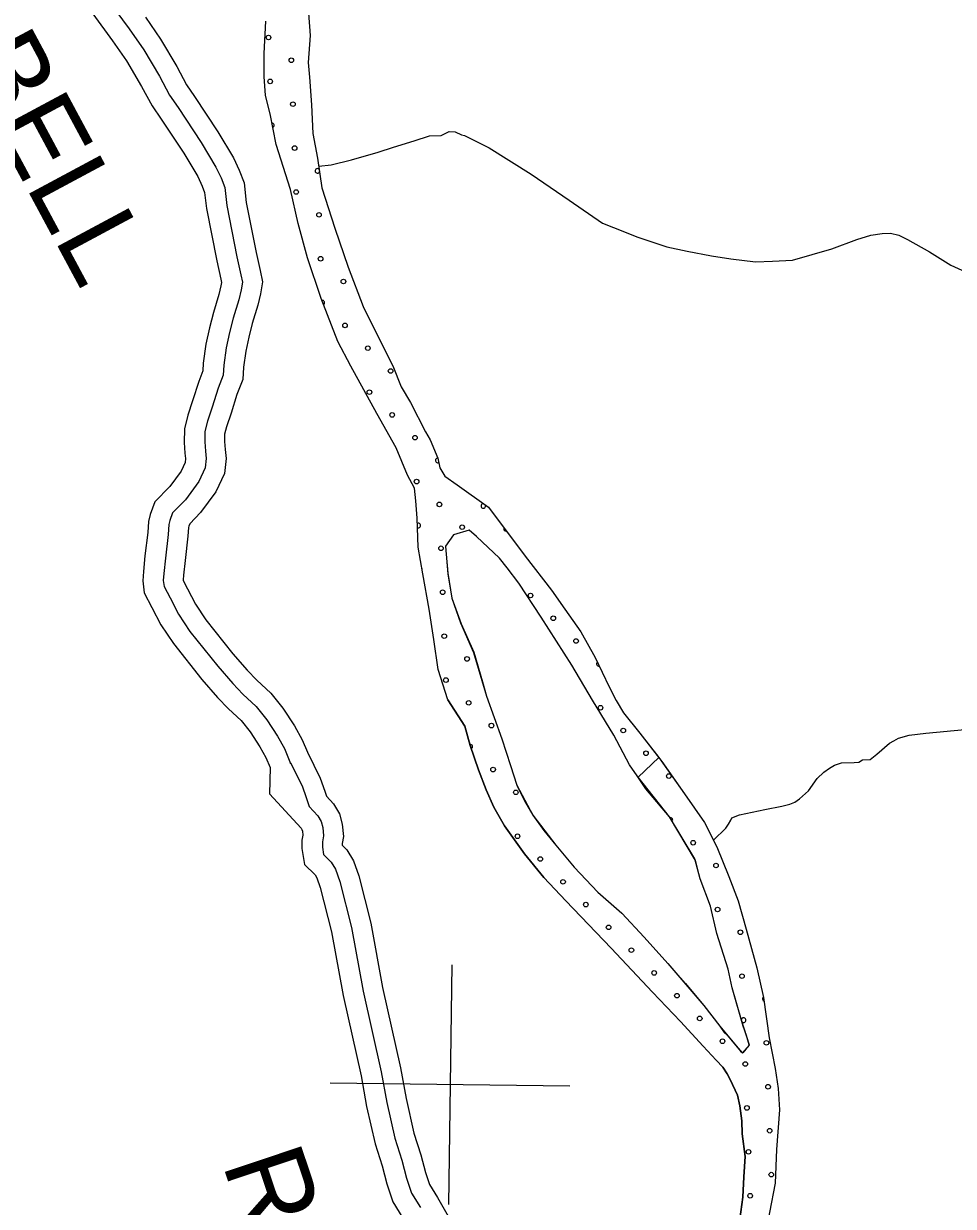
# Model space of a CAD drawing. Extents: x 1551132 to 1791609, y 378168 to 563823.
# Drawn here: x 1595259 to 1599525, y 487154 to 492582 of the extents above; entities that cross this region are included whole.
import ezdxf

# ---------------------------------------------------------------- set-up
doc = ezdxf.new("R2010")
doc.units = 0
for name, color, linetype in [('DESIGN - ROW - Right-of-Way and Easement Labels', 7, 'Continuous'), ('DESIGN - SCRATCH - User 1', 7, 'Continuous'), ('DESIGN - TRAFFIC CONTROL PERMANENT - Pavement Marking Text', 7, 'Continuous'), ('DESIGN - TRANSPORTATION - Edge of Traveled Way', 7, 'Continuous'), ('DESIGN - TRANSPORTATION - Text', 7, 'Continuous'), ('SURVEY - DRAINAGE - Bridge Hydraulic Data - Points - Locators', 7, 'Continuous'), ('SURVEY - PROPERTY - Owners', 7, 'Continuous')]:
    doc.layers.add(name, color=color, linetype=linetype)

msp = doc.modelspace()

# ---------------------------------------------------------------- linework, layer by layer
at = {"layer": 'DESIGN - SCRATCH - User 1'}
for points in [[(1597205.453, 489478.486), (1597161.737, 489617.248), (1597141.98, 489755.618), (1597120.222, 489894.022), (1597090.864, 490056.559), (1597068.857, 490178.962), (1597065.015, 490313.082), (1597058.274, 490391.218), (1597053.215, 490449.328), (1597020.225, 490509.879), (1596968.293, 490634.766), (1596878.92, 490792.261), (1596760.564, 491010.25), (1596700.449, 491123.253), (1596623.701, 491320.567), (1596560.778, 491507.655), (1596519.345, 491664.384), (1596483.896, 491821.013), (1596417.306, 492028.168), (1596389.591, 492168.672), (1596368.966, 492253.032), (1596362.358, 492339.176), (1596362.058, 492445.229), (1596370.425, 492593.149)], [(1596566.778, 492630.026), (1596573.136, 492527.881), (1596565.153, 492403.953), (1596570.053, 492335.851), (1596580.019, 492209.64), (1596585.894, 492077.486), (1596608.06, 491965.083), (1596627.851, 491828.713), (1596686.817, 491643.692), (1596747.865, 491464.637), (1596816.88, 491283.457), (1596894.261, 491126.153), (1596952.352, 491011.175), (1596990.751, 490914.523), (1597033.566, 490843.805), (1597103.314, 490708.634), (1597124.706, 490672.275), (1597159.305, 490587.681), (1597168.588, 490543.522), (1597191.946, 490505.129), (1597247.944, 490464.745)], [(1597247.944, 490464.745), (1597391.407, 490362.359), (1597560.72, 490137.787), (1597680.859, 489981.974), (1597741.816, 489895.039), (1597816.555, 489789.894), (1597881.145, 489672.85), (1597945.519, 489537.78), (1597978.768, 489475.236), (1598012.092, 489418.71), (1598086.974, 489325.583), (1598173.297, 489214.296), (1598078.874, 489122.927)], [(1598078.874, 489122.927), (1598074.574, 489129.344), (1598039.183, 489179.895), (1597966.835, 489317.074), (1597868.746, 489476.62), (1597774.69, 489638.115), (1597633.326, 489858.321), (1597531.196, 490013.908), (1597478.039, 490084.718), (1597442.573, 490129.253), (1597337.75, 490228.764), (1597304.093, 490257.24), (1597231.928, 490235.106)], [(1597195.045, 490182.946), (1597205.47, 490059.384), (1597223.911, 489945.456), (1597266.418, 489827.12), (1597324.159, 489697.133), (1597364.266, 489561.147), (1597383.474, 489494.62)], [(1598545.887, 487095.392), (1598559.111, 487195.428), (1598564.261, 487289.547), (1598569.395, 487381.674), (1598556.662, 487486.035), (1598555.395, 487546.17), (1598546.229, 487614.422), (1598534.837, 487664.665), (1598501.688, 487735.225), (1598488.005, 487761.442), (1598468.364, 487791.751), (1598436.756, 487824.211), (1598377.524, 487889.087), (1598272.877, 488002.615), (1598144.472, 488136.493), (1597954.876, 488339.274), (1597747.456, 488556.296), (1597646.742, 488663.773), (1597558.019, 488771.101), (1597465.571, 488900.513), (1597416.589, 488985.298), (1597381.557, 489065.892), (1597346.658, 489156.511), (1597308.017, 489269.222), (1597283.093, 489357.708), (1597205.453, 489478.486)], [(1597453.114, 489299.356), (1597493.629, 489176.603), (1597522.537, 489086.059), (1597594.885, 488948.881), (1597701.241, 488811.277), (1597786.03, 488710.016), (1597894.678, 488596.43), (1598003.525, 488498.869), (1598106.223, 488389.367), (1598214.778, 488267.764), (1598380.483, 488075.309), (1598453.348, 487980.206), (1598453.348, 487980.206), (1598474.164, 487951.647), (1598486.997, 487938.805), (1598547.945, 487866.595), (1598557.562, 487858.57), (1598563.987, 487862.187), (1598569.595, 487868.603), (1598573.603, 487874.22), (1598579.22, 487881.437), (1598583.228, 487885.454), (1598586.436, 487890.271), (1598588.844, 487894.279), (1598576.011, 487938.405), (1598561.578, 487980.131), (1598511.021, 488155.827), (1598491.772, 488242.48), (1598491.772, 488242.48), (1598440.448, 488406.159), (1598411.582, 488531.329), (1598363.467, 488656.49), (1598338.626, 488748.784), (1598222.329, 488941.123), (1598078.874, 489122.927)], [(1598078.874, 489122.927), (1598173.297, 489214.296), (1598291.635, 489046.467), (1598384.067, 488915.047), (1598440.723, 488804.119), (1598495.072, 488667.166), (1598537.738, 488556.413), (1598574.153, 488425.693), (1598624.002, 488248.713), (1598654.343, 488112.06), (1598680.101, 487927.372), (1598708.392, 487786.735), (1598721.266, 487694.391), (1598728.066, 487596.113), (1598713.833, 487413.925), (1598707.95, 487259.696), (1598682.308, 487125.743), (1598662.917, 487017.415), (1598511.212, 486983.555)]]:
    msp.add_lwpolyline(points, dxfattribs=at)
at = {"layer": 'DESIGN - TRAFFIC CONTROL PERMANENT - Pavement Marking Text'}
for centre in [(1596382.692, 492518.678), (1596382.692, 492518.678), (1596487.23, 492414.139), (1596487.23, 492414.139), (1596390.159, 492317.067), (1596390.159, 492317.067), (1596494.698, 492212.529), (1596494.698, 492212.529), (1596502.165, 492010.918), (1596502.165, 492010.918), (1596509.632, 491809.308), (1596509.632, 491809.308), (1596614.17, 491704.77), (1596614.17, 491704.77), (1596621.637, 491503.159), (1596621.637, 491503.159), (1596726.176, 491398.621), (1596726.176, 491398.621), (1596733.643, 491197.01), (1596733.643, 491197.01), (1596838.182, 491092.472), (1596838.182, 491092.472), (1596942.72, 490987.933), (1596942.72, 490987.933), (1596845.649, 490890.861), (1596845.649, 490890.861), (1596950.187, 490786.323), (1596950.187, 490786.323), (1597054.726, 490681.784), (1597054.726, 490681.784), (1597062.193, 490480.174), (1597062.193, 490480.174), (1597166.732, 490375.635), (1597166.732, 490375.635), (1597271.27, 490271.096), (1597271.27, 490271.096), (1597174.199, 490174.025), (1597174.199, 490174.025), (1597181.666, 489972.414), (1597181.666, 489972.414), (1597584.886, 489957.48), (1597584.886, 489957.48), (1597689.425, 489852.942), (1597689.425, 489852.942), (1597189.133, 489770.804), (1597189.133, 489770.804), (1597793.964, 489748.403), (1597793.964, 489748.403), (1597293.672, 489666.266), (1597293.672, 489666.266), (1597196.6, 489569.194), (1597196.6, 489569.194), (1597301.139, 489464.655), (1597301.139, 489464.655), (1597905.97, 489442.254), (1597905.97, 489442.254), (1597405.677, 489360.117), (1597405.677, 489360.117), (1598010.508, 489337.715), (1598010.508, 489337.715), (1598115.047, 489233.177), (1598115.047, 489233.177), (1597413.144, 489158.506), (1597413.144, 489158.506), (1598219.586, 489128.638), (1598219.586, 489128.638), (1597517.683, 489053.968), (1597517.683, 489053.968), (1597525.15, 488852.357), (1597525.15, 488852.357), (1598331.591, 488822.489), (1598331.591, 488822.489), (1597629.689, 488747.819), (1597629.689, 488747.819), (1598436.13, 488717.95), (1598436.13, 488717.95), (1597734.227, 488643.28), (1597734.227, 488643.28), (1597838.766, 488538.741), (1597838.766, 488538.741), (1598443.597, 488516.34), (1598443.597, 488516.34), (1597943.305, 488434.203), (1597943.305, 488434.203), (1598548.136, 488411.802), (1598548.136, 488411.802), (1598047.843, 488329.664), (1598047.843, 488329.664), (1598152.382, 488225.125), (1598152.382, 488225.125), (1598555.603, 488210.191), (1598555.603, 488210.191), (1598256.921, 488120.587), (1598256.921, 488120.587), (1598361.459, 488016.048), (1598361.459, 488016.048), (1598465.998, 487911.509), (1598465.998, 487911.509), (1598667.608, 487904.042), (1598667.608, 487904.042), (1598570.537, 487806.971), (1598570.537, 487806.971), (1598675.075, 487702.432), (1598675.075, 487702.432), (1598578.004, 487605.36), (1598578.004, 487605.36), (1598682.542, 487500.822), (1598682.542, 487500.822), (1598585.471, 487403.75), (1598585.471, 487403.75), (1598690.01, 487299.211), (1598690.01, 487299.211), (1598592.938, 487202.14), (1598592.938, 487202.14)]:
    msp.add_circle(centre, 10.56, dxfattribs=at)
for centre, start, end in [((1596397.626, 492115.457), 294.380847, 87.936311), ((1596606.703, 491906.38), 30.506524, 346.008529), ((1596629.104, 491301.549), 301.389655, 101.118811), ((1597159.265, 490577.245), 90.057722, 293.819827), ((1597368.342, 490368.168), 89.295797, 19.675178), ((1597069.66, 490278.563), 251.391426, 111.890265), ((1597472.881, 490263.629), 159.165982, 274.861957), ((1597077.127, 490076.953), 350.002551, 30.382236), ((1597898.502, 489643.864), 133.112712, 277.851975), ((1597308.606, 489263.045), 296.795464, 99.707989), ((1598227.053, 488927.028), 319.08901, 103.229162), ((1598660.141, 488105.653), 126.379117, 250.551911), ((1598563.07, 488008.581), 224.318484, 167.788149)]:
    msp.add_arc(centre, 10.56, start, end, dxfattribs=at)
at = {"layer": 'DESIGN - TRANSPORTATION - Edge of Traveled Way'}
for points in [[(1597205.453, 489478.486), (1597161.737, 489617.248), (1597141.98, 489755.618), (1597120.222, 489894.022), (1597090.864, 490056.559), (1597068.857, 490178.962), (1597065.015, 490313.082), (1597058.274, 490391.218), (1597053.215, 490449.328), (1597020.225, 490509.879), (1596968.293, 490634.766), (1596878.92, 490792.261), (1596760.564, 491010.25), (1596700.449, 491123.253), (1596623.701, 491320.567), (1596560.778, 491507.655), (1596519.345, 491664.384), (1596483.896, 491821.013), (1596417.306, 492028.168), (1596389.591, 492168.672), (1596368.966, 492253.032), (1596362.358, 492339.176), (1596362.058, 492445.229), (1596370.425, 492593.149)], [(1596566.778, 492630.026), (1596573.136, 492527.881), (1596565.153, 492403.953), (1596570.053, 492335.851), (1596580.019, 492209.64), (1596585.894, 492077.486), (1596608.06, 491965.083), (1596627.851, 491828.713), (1596686.817, 491643.692), (1596747.865, 491464.637), (1596816.88, 491283.457), (1596894.261, 491126.153), (1596952.352, 491011.175), (1596990.751, 490914.523), (1597033.566, 490843.805), (1597103.314, 490708.634), (1597124.706, 490672.275), (1597159.305, 490587.681), (1597168.588, 490543.522), (1597191.946, 490505.129), (1597247.944, 490464.745)], [(1597247.944, 490464.745), (1597391.407, 490362.359), (1597560.72, 490137.787), (1597680.859, 489981.974), (1597741.816, 489895.039), (1597816.555, 489789.894), (1597881.145, 489672.85), (1597945.519, 489537.78), (1597978.768, 489475.236), (1598012.092, 489418.71), (1598086.974, 489325.583), (1598187.43, 489196.071), (1598291.635, 489046.467), (1598384.067, 488915.047), (1598440.723, 488804.119), (1598495.072, 488667.166), (1598537.738, 488556.413), (1598574.153, 488425.693), (1598624.002, 488248.713), (1598654.343, 488112.06), (1598680.101, 487927.372), (1598708.392, 487786.735), (1598721.266, 487694.391), (1598728.066, 487596.113), (1598713.833, 487413.925), (1598707.95, 487259.696), (1598682.308, 487125.743)], [(1597304.093, 490257.24), (1597231.128, 490235.489), (1597195.445, 490184.371), (1597205.862, 490055.651), (1597224.069, 489945.315), (1597263.618, 489831.853)], [(1598557.787, 487857.003), (1598589.611, 487893.446), (1598552.72, 488008.199), (1598511.021, 488155.827), (1598491.772, 488242.48), (1598440.448, 488406.159), (1598411.582, 488531.329), (1598363.467, 488656.49), (1598341.926, 488741.226), (1598222.329, 488941.123), (1598113.873, 489070.743), (1598074.574, 489129.344), (1598039.183, 489179.895), (1597966.835, 489317.074), (1597868.746, 489476.62), (1597774.69, 489638.115), (1597633.326, 489858.321), (1597531.196, 490013.908), (1597478.039, 490084.718), (1597442.573, 490129.253), (1597337.75, 490228.764), (1597304.093, 490257.24), (1597298.26, 490256.456)], [(1597263.618, 489831.853), (1597323.917, 489695.758), (1597383.474, 489494.62), (1597453.114, 489299.356), (1597493.629, 489176.603), (1597522.537, 489086.059), (1597557.686, 489015.482), (1597594.885, 488948.881), (1597646.034, 488878.104), (1597701.241, 488811.277), (1597786.03, 488710.016), (1597894.678, 488596.43), (1598003.525, 488498.869), (1598106.223, 488389.367), (1598214.778, 488267.764), (1598295.685, 488176.57), (1598380.483, 488075.309), (1598453.348, 487980.206), (1598528.279, 487891.096), (1598557.787, 487857.003)], [(1597205.453, 489478.486), (1597283.093, 489357.708), (1597308.017, 489269.222), (1597346.658, 489156.511), (1597381.557, 489065.892), (1597416.589, 488985.298), (1597465.571, 488900.513), (1597558.019, 488771.101), (1597646.742, 488663.773), (1597747.456, 488556.296), (1597954.876, 488339.274), (1598144.472, 488136.493), (1598272.877, 488002.615), (1598377.524, 487889.087), (1598436.756, 487824.211), (1598468.364, 487791.751), (1598488.005, 487761.442), (1598501.688, 487735.225), (1598534.837, 487664.665), (1598546.229, 487614.422), (1598555.395, 487546.17), (1598556.662, 487486.035), (1598569.395, 487381.674), (1598564.261, 487289.547), (1598559.111, 487195.428), (1598545.887, 487095.392)]]:
    msp.add_lwpolyline(points, dxfattribs=at)
at = {"layer": 'DESIGN - TRANSPORTATION - Text'}
for points in [[(1596613.535, 491927.341), (1596669.492, 491934.091), (1596763.74, 491956.592), (1596886.17, 491992.643), (1596956.46, 492015.527), (1597050.8, 492044.027), (1597121.082, 492066.911), (1597175.039, 492068.045), (1597211.304, 492087.47), (1597239.237, 492085.028), (1597268.478, 492072.037)], [(1597268.478, 492072.037), (1597282.219, 492069.128), (1597395.558, 492011.593), (1597588.145, 491890.94), (1597762.758, 491772.521), (1597915.521, 491666.401), (1597965.278, 491645.734), (1598076.792, 491602.25), (1598210.297, 491558.49), (1598304.07, 491537.282), (1598415.851, 491515.839), (1598503.724, 491502.714), (1598617.596, 491489.256), (1598695.661, 491492.289), (1598787.75, 491497.148), (1598968.446, 491548.991), (1599083.01, 491591.642), (1599147.267, 491610.876), (1599199.374, 491618.234), (1599237.406, 491619.759), (1599275.314, 491611.268), (1599315.08, 491590.734), (1599416.436, 491535.357), (1599513.717, 491474.014), (1599611.198, 491428.705)], [(1598424.891, 488835.112), (1598481.789, 488889.771), (1598494.014, 488907.655), (1598504.23, 488925.564), (1598508.38, 488937.539), (1598544.563, 488951.115), (1598660.902, 488975.707), (1598739.108, 488990.758), (1598775.241, 489000.325), (1598797.34, 489008.058), (1598819.54, 489023.817), (1598860.014, 489061.385), (1598900.713, 489116.986), (1598931.079, 489146.662), (1598957.303, 489164.371), (1598979.486, 489178.121), (1599011.635, 489189.738), (1599069.676, 489191.021), (1599091.7, 489192.746), (1599107.825, 489202.563), (1599143.857, 489204.113), (1599174.181, 489229.789), (1599232.805, 489279.149), (1599252.955, 489290.924), (1599273.104, 489302.691), (1599323.286, 489316.091), (1599399.426, 489325.158), (1599577.705, 489342.967)]]:
    msp.add_lwpolyline(points, dxfattribs=at)
at = {"layer": 'SURVEY - DRAINAGE - Bridge Hydraulic Data - Points - Locators'}
for p, q in [((1597223.293, 488262.288), (1597208.768, 487162.359)), ((1597765.972, 487705.065), (1596666.09, 487719.582))]:
    msp.add_line(p, q, dxfattribs=at)
at = {"layer": 'SURVEY - PROPERTY - Owners'}
for points in [[(1595651.8, 492682.285), (1595743.781, 492558.756), (1595810.204, 492461.646), (1595882.236, 492340.434), (1595928.835, 492253.649), (1595967.909, 492196.997), (1596073.306, 492037.235), (1596141.471, 491924.082), (1596164.662, 491873.689), (1596181.945, 491829.38), (1596190.645, 491747.186), (1596236.91, 491512.296), (1596255.593, 491429.944), (1596262.56, 491396.118), (1596256.493, 491359.884), (1596245.777, 491314.016), (1596220.477, 491230.356), (1596203.461, 491164.571), (1596188.37, 491094.761), (1596177.12, 491014.875), (1596174.395, 490968.882), (1596151.479, 490909.197), (1596124.121, 490821.562), (1596103.13, 490757.852), (1596090.388, 490710.017), (1596089.63, 490661.991), (1596092.963, 490619.906), (1596096.43, 490585.831), (1596091.913, 490542.629), (1596062.789, 490480.278), (1596001.532, 490397.176), (1595942.617, 490336.057), (1595930.092, 490302.231), (1595925.492, 490283.056), (1595922.675, 490237.913), (1595909.367, 490128.427), (1595902.276, 490058.492), (1595899.776, 490026.508), (1595903.326, 489998.432), (1595930.475, 489945.964), (1595969.274, 489871.304), (1596021.989, 489792.427), (1596149.361, 489632.323), (1596218.06, 489553.187), (1596265.258, 489504.411), (1596326.315, 489447.418), (1596375.314, 489386.608), (1596424.096, 489311.789), (1596455.179, 489255.263), (1596484.078, 489186.77), (1596484.111, 489188.77), (1596536.418, 489083.875), (1596555.543, 489029.532), (1596568.901, 488989.298), (1596608.2, 488946.655), (1596623.775, 488920.388), (1596631.324, 488892.254), (1596634.724, 488854.169), (1596630.283, 488826.219), (1596629.908, 488802.21), (1596635.366, 488768.1), (1596670.79, 488733.525), (1596690.265, 488701.19), (1596709.364, 488644.856), (1596763.996, 488433.85), (1596817.336, 488140.801), (1596899.451, 487771.258), (1596925.217, 487630.755), (1596962.599, 487466.05), (1596994.982, 487365.473), (1597015.673, 487283.087), (1597038.572, 487214.685), (1597079.496, 487147.992)], [(1595575.81, 492626.458), (1595667.024, 492503.955), (1595730.681, 492410.886), (1595800.138, 492294.025), (1595848.245, 492204.422), (1595889.744, 492144.254), (1595993.541, 491986.917), (1596058.006, 491879.906), (1596077.839, 491836.813), (1596089.506, 491806.887), (1596097.322, 491733.085), (1596144.663, 491492.746), (1596163.429, 491410.002), (1596166.662, 491394.335), (1596163.995, 491378.418), (1596154.646, 491338.417), (1596129.671, 491255.823), (1596111.705, 491186.346), (1596095.48, 491111.319), (1596083.222, 491024.25), (1596081.13, 490989.041), (1596062.372, 490940.181), (1596034.34, 490850.371), (1596012.724, 490784.761), (1595996.291, 490723.092), (1595995.282, 490659.007), (1595999.049, 490611.415), (1596001.64, 490585.964), (1595999.782, 490568.188), (1595981.332, 490528.679), (1595929.325, 490458.136), (1595861.043, 490387.3), (1595839.719, 490329.699), (1595831.894, 490297.098), (1595828.744, 490246.547), (1595815.653, 490138.877), (1595808.361, 490066.925), (1595805.02, 490024.241), (1595811.886, 489969.981), (1595846.769, 489902.554), (1595888.001, 489823.219), (1595945.766, 489736.783), (1596076.838, 489572.029), (1596148.528, 489489.444), (1596199.168, 489437.118), (1596257.092, 489383.05), (1596298.924, 489331.132), (1596343.181, 489263.255), (1596370.206, 489214.104), (1596389.472, 489168.444), (1596387.447, 489047.058), (1596532.152, 488890.037), (1596536.068, 488883.437), (1596538.135, 488875.72), (1596539.768, 488857.428), (1596536.11, 488834.394), (1596535.502, 488795.443), (1596547.193, 488722.408), (1596596.267, 488674.498), (1596604.242, 488661.264), (1596618.958, 488617.863), (1596671.848, 488413.558), (1596724.897, 488122.125), (1596807.028, 487752.516), (1596832.827, 487611.804), (1596871.568, 487441.116), (1596904.284, 487339.514), (1596925.108, 487256.595), (1596952.574, 487174.543), (1596998.398, 487099.874)], [(1595817.621, 492611.475), (1595886.703, 492510.472), (1595961.217, 492385.085), (1596006.366, 492301), (1596043.107, 492247.732), (1596150.046, 492085.636), (1596221.761, 491966.583), (1596248.185, 491909.165), (1596270.868, 491851.022), (1596280.418, 491760.753), (1596325.658, 491531.097), (1596344.249, 491449.128), (1596354.816, 491397.835), (1596345.474, 491342.059), (1596333.441, 491290.541), (1596307.833, 491205.855), (1596291.734, 491143.62), (1596277.726, 491078.827), (1596267.451, 491005.85), (1596264.109, 490949.49), (1596237.202, 490879.397), (1596210.494, 490793.853), (1596190.103, 490731.959), (1596180.911, 490697.442), (1596180.394, 490664.866), (1596183.303, 490628.082), (1596187.619, 490585.706), (1596180.544, 490518.046), (1596141.154, 490433.71), (1596070.989, 490338.533), (1596021.09, 490286.764), (1596017.031, 490275.806), (1596015.531, 490269.547), (1596013.04, 490229.605), (1595999.523, 490118.377), (1595992.624, 490050.383), (1595990.932, 490028.683), (1595991.29, 490025.808), (1596010.998, 489987.723), (1596047.455, 489917.563), (1596095.313, 489845.961), (1596219.135, 489690.324), (1596284.95, 489614.506), (1596328.84, 489569.146), (1596392.905, 489509.345), (1596448.804, 489439.976), (1596501.936, 489358.482), (1596536.927, 489294.856), (1596560.868, 489238.113), (1596620.108, 489119.31), (1596641.374, 489058.883), (1596648.832, 489036.416), (1596681.357, 489001.123), (1596708.148, 488955.939), (1596720.972, 488908.163), (1596726.072, 488851.036), (1596720.881, 488818.352), (1596720.772, 488811.493), (1596742.48, 488790.301), (1596773.021, 488739.6), (1596796.337, 488670.823), (1596852.644, 488453.367), (1596906.259, 488158.768), (1596988.365, 487789.284), (1597014.09, 487648.98), (1597050.172, 487490.034), (1597082.23, 487390.448), (1597102.796, 487308.571), (1597121.295, 487253.303), (1597157.511, 487194.285), (1597255.434, 487023.472)]]:
    msp.add_lwpolyline(points, dxfattribs=at)

# ---------------------------------------------------------------- texts
at = {"layer": 'DESIGN - ROW - Right-of-Way and Easement Labels'}
for s, height, rotation, p in [('BELL', 370.0053, 298.231189, (1594952.85, 492419.803)), ('RD.', 370.0076, 288.507358, (1596169.3, 487350.22))]:
    msp.add_text(s, height=height, rotation=rotation, dxfattribs=at).set_placement(p)

doc.saveas('drawing.dxf')
